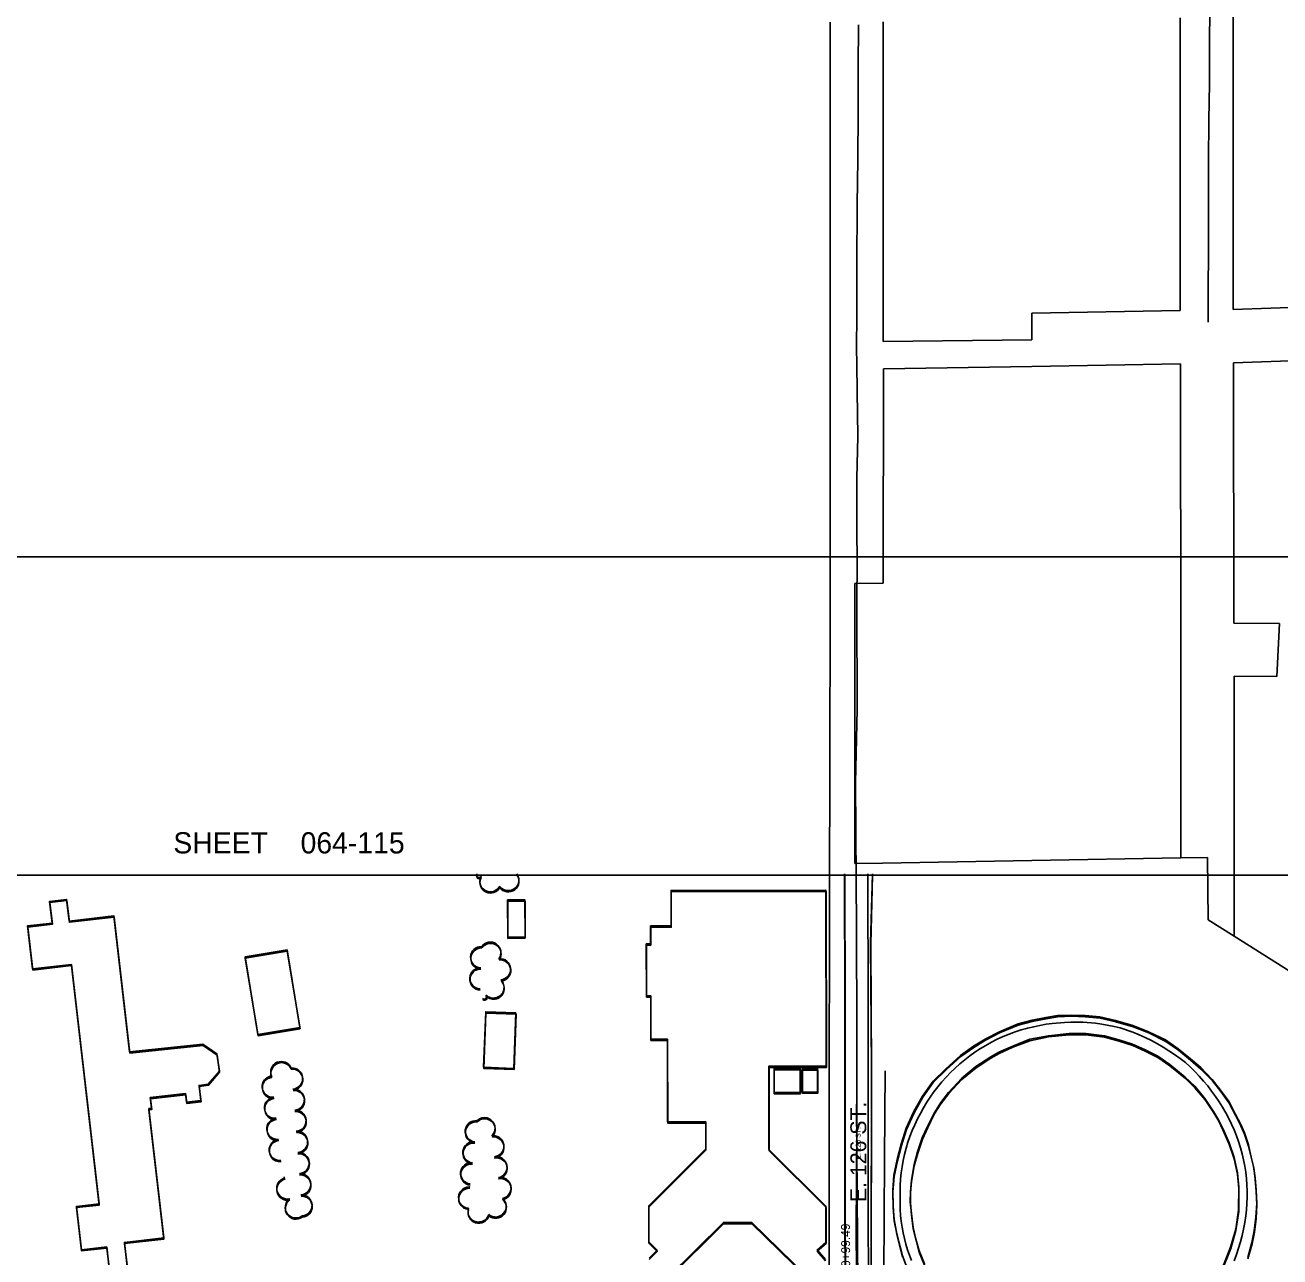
# Model space of a CAD drawing. Extents: x -25029 to 2274964, y -81170 to 687028.
# Drawn here: x 7512 to 8695, y -65108 to -63947 of the extents above; entities that cross this region are included whole.
import ezdxf

# ---------------------------------------------------------------- set-up
doc = ezdxf.new("R2010")
doc.units = 0
for name, color, linetype in [('60', 7, 'Continuous'), ('81911BEA - RW_X_Fee_RW', 7, 'Continuous'), ('BLDG', 7, 'Continuous'), ('GE_X_CL_100', 7, 'Continuous'), ('GE_X_CL_2000', 7, 'Continuous'), ('INTERSTATE', 7, 'Continuous'), ('ROAD', 7, 'Continuous'), ('ROAD-NAME', 7, 'Continuous'), ('TI_BORDER', 7, 'Continuous'), ('TI_SHEET', 7, 'Continuous'), ('TREES', 7, 'Continuous'), ('WALL', 7, 'Continuous')]:
    doc.layers.add(name, color=color, linetype=linetype)

msp = doc.modelspace()

# ---------------------------------------------------------------- linework, layer by layer
at = {"layer": '60'}
msp.add_lwpolyline([(5251.6, -64748.4), (10251.6, -64748.4), (10251.6, -68748.4), (5251.6, -68748.4)], close=True, dxfattribs=at)
at = {"layer": '81911BEA - RW_X_Fee_RW'}
for p, q in [((8601.1, -64215.9), (8461.1, -64218.5)), ((8461.1, -64243.5), (8461.1, -64218.5)), ((8766, -64211.2), (8651.1, -64215)), ((8321.1, -64245.2), (8461.1, -64243.5)), ((8461.2, -64268.7), (8321.2, -64271)), ((8601.3, -64266.2), (8461.2, -64268.7)), ((8601.3, -64266.2), (8601.9, -64540.8)), ((8765.5, -64261.4), (8651.3, -64265.3)), ((8651.3, -64265.3), (8651.8, -64510.9)), ((8321.2, -64271), (8320.9, -64473.1)), ((8294.4, -64473.5), (8320.9, -64473.1)), ((8694.8, -64511.1), (8651.8, -64510.9)), ((8694.8, -64511.1), (8692.3, -64561.1)), ((8601.9, -64540.8), (8601.9, -64732.3)), ((8692.3, -64561.1), (8651.9, -64560.9)), ((8651.9, -64560.9), (8651.9, -64806)), ((8626.9, -64731.8), (8627.6, -64790.7))]:
    msp.add_line(p, q, dxfattribs=at)
for points in [[(8651.1, -64078.6), (8651.1, -64028.6), (8651.1, -63978.1), (8651.1, -63939.9), (8651.1, -63938.1)], [(8271, -63944), (8271.1, -63981.4), (8271.1, -64246.6), (8271.1, -64323.9)], [(8321, -63943.7), (8321.1, -64021), (8321.1, -64061), (8321.1, -64121), (8321.1, -64171), (8321.1, -64181), (8321.1, -64221), (8321.1, -64245.2)], [(8601.1, -64215.9), (8601.1, -64128.2), (8601.1, -64078.2), (8601.1, -64027.4), (8601.1, -63985.4), (8601.1, -63939.9)], [(8651.1, -64078.6), (8651.1, -64089.7), (8651.1, -64123.6), (8651.1, -64168.6), (8651.1, -64215)], [(8269.8, -65258.2), (8270.1, -65031.6), (8270.2, -65001.6), (8270.5, -64737.6), (8270.6, -64668.5), (8270.9, -64473.6), (8271.1, -64323.9)], [(8294.4, -64473.5), (8294.4, -64668.5), (8294.4, -64737.5)], [(8461.3, -64734.8), (8320.5, -64737.1), (8294.4, -64737.5)], [(8626.9, -64731.8), (8601.9, -64732.3), (8461.3, -64734.8)], [(8763.8, -64876.3), (8651.9, -64806), (8627.6, -64790.7)]]:
    msp.add_lwpolyline(points, dxfattribs=at)
at = {"layer": 'BLDG'}
for points in [[(8266.7, -65110.9), (8258.7, -65101.9), (8267.1, -65094.5), (8267, -65060.6), (8213.3, -65007.2), (8213.2, -64928.7), (8267.3, -64928.7), (8267.1, -64762.7), (8121, -64762.9), (8121, -64796.3), (8101.7, -64796.4), (8101.7, -64813.4), (8097.6, -64813.4), (8097.7, -64862.2), (8101.8, -64862.2), (8101.9, -64903.1), (8117.5, -64903.1), (8117.6, -64981.1), (8153.7, -64981.1), (8153.7, -65006.6), (8099.9, -65060.3), (8100, -65094.4), (8107.9, -65102.2), (8100.4, -65109.8)], [(8266.8, -65112.1), (8258.9, -65103.1), (8267.2, -65095.7), (8267.2, -65061.8), (8213.5, -65008.4), (8213.4, -64929.9), (8267.5, -64929.9), (8267.3, -64764), (8121.2, -64764.1), (8121.2, -64797.6), (8101.9, -64797.6), (8101.9, -64814.6), (8097.8, -64814.6), (8097.9, -64863.5), (8102, -64863.4), (8102, -64904.3), (8117.7, -64904.3), (8117.8, -64982.3), (8153.8, -64982.3), (8153.9, -65007.8), (8100.1, -65061.5), (8100.1, -65095.6), (8108, -65103.5), (8100.5, -65111)], [(7591.2, -65119.5), (7588.8, -65099), (7565, -65101.8), (7560.2, -65060.9), (7581.6, -65058.4), (7555.5, -64832.7), (7518.9, -64836.9), (7514.2, -64796.2), (7537.3, -64793.6), (7534.9, -64773.2), (7551, -64771.4), (7553.4, -64791.8), (7595.6, -64786.9), (7610.4, -64915.2), (7679.5, -64908), (7692.7, -64916.9), (7695, -64933.2), (7684.6, -64945.5), (7675.9, -64946.7), (7677.5, -64961), (7664.1, -64962.5), (7663.2, -64954.4), (7629.8, -64958.2), (7631, -64968.3), (7628.5, -64968.6), (7642.6, -65090.5), (7605.5, -65094.8), (7608.1, -65117.6)], [(7591.3, -65120.7), (7588.9, -65100.2), (7565.1, -65102.9), (7560.4, -65062), (7581.8, -65059.6), (7555.7, -64833.8), (7519.1, -64838), (7514.4, -64797.4), (7537.5, -64794.7), (7535.1, -64774.4), (7551.2, -64772.5), (7553.6, -64792.9), (7595.8, -64788), (7610.6, -64916.3), (7679.7, -64909.1), (7692.9, -64918.1), (7695.1, -64934.4), (7684.8, -64946.6), (7676, -64947.9), (7677.7, -64962.1), (7664.3, -64963.7), (7663.4, -64955.5), (7630, -64959.4), (7631.2, -64969.5), (7628.6, -64969.8), (7642.7, -65091.6), (7605.7, -65095.9), (7608.3, -65118.7)], [(8118.3, -65127.6), (8170.4, -65076), (8197.1, -65075.9), (8248.9, -65126.8)], [(8118.5, -65128.8), (8170.6, -65077.2), (8197.2, -65077.2), (8249, -65128)]]:
    msp.add_lwpolyline(points, dxfattribs=at)
for points in [[(7983.4, -64806.8), (7983.2, -64771.9), (7966.8, -64771.9), (7967, -64806.9)], [(7983.5, -64808), (7983.4, -64773.1), (7967, -64773.1), (7967.2, -64808.1)], [(7758.9, -64819), (7771, -64892.2), (7731.3, -64898.8), (7719.2, -64825.6)], [(7759.1, -64820.2), (7771.2, -64893.4), (7731.5, -64900), (7719.3, -64826.8)], [(7974.7, -64878.4), (7972.7, -64930.7), (7944.2, -64929.6), (7946.2, -64877.3)], [(7974.9, -64879.5), (7972.9, -64931.9), (7944.4, -64930.8), (7946.4, -64878.5)], [(8242.8, -64953.5), (8242.8, -64930.9), (8218.2, -64930.9), (8218.2, -64953.5)], [(8243, -64954.7), (8243, -64932.1), (8218.3, -64932.1), (8218.3, -64954.7)], [(8244.8, -64931.1), (8244.8, -64953), (8259.2, -64953), (8259.2, -64931.1)], [(8245, -64932.4), (8245, -64954.2), (8259.4, -64954.2), (8259.4, -64932.4)]]:
    msp.add_lwpolyline(points, close=True, dxfattribs=at)
at = {"layer": 'GE_X_CL_100'}
msp.add_line((8297.8, -65274.8), (8296, -64964.3), dxfattribs=at)
at = {"layer": 'GE_X_CL_2000'}
for points in [[(8629.1, -63928.7), (8628.7, -63967.4), (8628.7, -64001.9), (8628.1, -64036.5), (8627.7, -64075), (8627.7, -64110.1), (8627.9, -64126.3), (8627.7, -64155.5), (8627.4, -64201.2), (8627.4, -64227)], [(8297.8, -63946.6), (8297.5, -63987.2), (8297.4, -64029.6), (8297.1, -64073.3), (8296.6, -64116.4), (8296.1, -64173), (8296.2, -64220.3), (8296, -64251.2), (8296.2, -64266.9), (8296.4, -64292.5), (8297, -64334.4), (8296.3, -64374.5), (8296.3, -64417.3), (8296.4, -64458.3), (8296.2, -64485.7), (8296.1, -64495.2), (8296.5, -64592.3), (8295, -64661.1), (8296, -64798.4), (8296.1, -64894.9), (8296.2, -64984.2), (8295.6, -65084.6), (8296.2, -65157.4)], [(8347.9, -65112), (8345.9, -65106.9), (8344, -65101.7), (8342.4, -65096.4), (8341, -65091.1), (8339.8, -65085.7), (8338.9, -65080.3), (8338.1, -65074.8), (8337.5, -65069.3), (8337.2, -65063.8), (8337, -65058.3), (8337.1, -65052.8), (8337, -65046.9), (8337.1, -65041), (8337.5, -65035.1), (8338.1, -65029.2), (8338.9, -65023.4), (8339.9, -65017.5), (8341.2, -65011.8), (8342.7, -65006), (8344.4, -65000.4), (8346.3, -64994.8), (8348.5, -64989.3), (8350.8, -64983.8), (8353.3, -64978.4), (8356.1, -64973.1), (8359, -64967.8), (8362.1, -64962.7), (8365.4, -64957.7), (8368.9, -64952.8), (8372.6, -64948.1), (8376.4, -64943.5), (8380.4, -64939), (8384.5, -64934.7), (8388.8, -64930.5), (8393.3, -64926.5), (8397.9, -64922.7), (8402.7, -64918.9), (8407.6, -64915.4), (8412.7, -64912.1), (8417.9, -64909), (8423.2, -64906), (8428.7, -64903.3), (8434.2, -64900.7), (8439.8, -64898.4), (8443.8, -64897), (8445.5, -64896.3), (8451.3, -64894.5), (8455.1, -64893.4)], [(8455.1, -64893.4), (8457.1, -64892.8), (8463.1, -64891.4), (8468.8, -64890.2), (8474.6, -64889.1), (8480.4, -64888.3), (8492.1, -64887.3), (8498, -64887), (8503.8, -64887), (8509.7, -64887.2), (8521.4, -64888.2), (8527.2, -64889), (8538.8, -64891.1), (8544.5, -64892.5), (8556.5, -64896.7), (8562.4, -64899.1), (8568.2, -64901.7), (8574, -64904.5), (8579.6, -64907.5), (8585.1, -64910.7), (8590.5, -64914), (8595.8, -64917.6), (8601, -64921.3), (8606.1, -64925.1), (8610.6, -64929.3), (8614.9, -64933.6), (8619.1, -64938), (8623.2, -64942.6), (8627.1, -64947.3), (8630.8, -64952.1), (8634.4, -64957.1), (8637.8, -64962.2), (8641.1, -64967.4), (8644.1, -64972.6), (8647, -64978.1), (8649.6, -64983.4), (8652, -64988.8), (8654.2, -64994.3), (8656.2, -64999.8), (8658, -65005.5), (8659.6, -65011.2), (8660.9, -65016.9), (8662, -65022.8), (8663, -65028.6), (8663.6, -65034.5), (8664.1, -65040.4), (8664.3, -65046.3), (8664.4, -65052.2), (8664.1, -65058.1), (8663.7, -65064), (8663, -65069.9), (8662.1, -65076.1), (8661, -65082.2), (8659.6, -65088.3), (8658.1, -65094.3), (8656.3, -65100.3), (8654.3, -65106.2), (8652.1, -65112.1)]]:
    msp.add_lwpolyline(points, dxfattribs=at)
at = {"layer": 'INTERSTATE'}
for points in [[(8664.9, -65108.9), (8668.8, -65095), (8671, -65083.8), (8672.6, -65070.9), (8673.3, -65058), (8672.7, -65045.6), (8671.9, -65034), (8670.3, -65023.2), (8667.9, -65013.1), (8665.5, -65002.8), (8661.8, -64991.4), (8658.2, -64983.7), (8653.1, -64973.7), (8647.2, -64962.2), (8639.3, -64951.3), (8631.4, -64941.1), (8620.5, -64930), (8610.8, -64921.8), (8599.3, -64912.2), (8587.4, -64903.9), (8571.3, -64896.1), (8556.6, -64890.2), (8540.3, -64885.5), (8525.4, -64882.2), (8511.4, -64880.8), (8498.6, -64880.4), (8485.6, -64880.9), (8474.5, -64882.8), (8461.4, -64885.3), (8448.4, -64888.6), (8430.7, -64896.1), (8417.2, -64903), (8406.2, -64909.7), (8394.1, -64918.4), (8380.2, -64931), (8368.1, -64942.7), (8358.2, -64956.8), (8350.1, -64971.3), (8342.8, -64987.1), (8338, -65002.2), (8334.3, -65016.6), (8331.2, -65031.5), (8330, -65046), (8330.4, -65060.5), (8331.3, -65073.1), (8333.9, -65087.1), (8339.2, -65107.6), (8345.1, -65123.1)], [(8665, -65110.2), (8668.9, -65096.3), (8671.2, -65085.1), (8672.8, -65072.2), (8673.5, -65059.3), (8672.9, -65046.9), (8672, -65035.3), (8670.5, -65024.4), (8668.1, -65014.4), (8665.7, -65004.1), (8661.9, -64992.7), (8658.4, -64985), (8653.3, -64974.9), (8647.4, -64963.5), (8639.5, -64952.6), (8631.6, -64942.4), (8620.7, -64931.3), (8611, -64923.1), (8599.5, -64913.5), (8587.5, -64905.2), (8571.5, -64897.3), (8556.8, -64891.5), (8540.4, -64886.8), (8525.6, -64883.5), (8511.6, -64882), (8498.8, -64881.6), (8485.8, -64882.2), (8474.7, -64884.1), (8461.6, -64886.6), (8448.5, -64889.8), (8430.9, -64897.3), (8417.4, -64904.2), (8406.4, -64911), (8394.2, -64919.6), (8380.4, -64932.2), (8368.3, -64943.9), (8358.3, -64958), (8350.3, -64972.6), (8342.9, -64988.3), (8338.2, -65003.5), (8334.4, -65017.8), (8331.4, -65032.7), (8330.1, -65047.2), (8330.5, -65061.8), (8331.5, -65074.4), (8334.1, -65088.4), (8339.4, -65108.8)], [(8360, -65115.1), (8355, -65102.8), (8351.8, -65091.7), (8349.3, -65080.8), (8347.6, -65067.7), (8346.6, -65056.5), (8346.7, -65046.9), (8347.7, -65036.1), (8350.2, -65021.3), (8353.4, -65009.3), (8357.9, -64996.2), (8363, -64985.4), (8369, -64972.8), (8375.4, -64962.8), (8382.7, -64953.3), (8395.1, -64939.9), (8408.5, -64928.9), (8422.5, -64919.7), (8430.2, -64915.5), (8443.2, -64909.6), (8459.3, -64903.3), (8476.8, -64899.9), (8496.4, -64897.7), (8512.1, -64897.9), (8529.7, -64900), (8543.3, -64903.8), (8556.3, -64907.9), (8568, -64913.2), (8580, -64919.3), (8591.3, -64926.9), (8605.9, -64938.9), (8614.9, -64947.6), (8624.5, -64959.2), (8632.7, -64971.3), (8637.3, -64979.3), (8641.3, -64987.3), (8647.2, -65001), (8651.9, -65014.7), (8655.2, -65029.3), (8656.5, -65042.8), (8656.2, -65064.5), (8653.6, -65082.4), (8648.6, -65099.4), (8639.8, -65122)], [(8360.1, -65116.3), (8355.1, -65104.1), (8352, -65093), (8349.4, -65082.1), (8347.8, -65068.9), (8346.8, -65057.7), (8346.9, -65048.1), (8347.8, -65037.4), (8350.4, -65022.6), (8353.6, -65010.6), (8358.1, -64997.4), (8363.1, -64986.6), (8369.1, -64974), (8375.5, -64964.1), (8382.9, -64954.5), (8395.3, -64941.1), (8408.7, -64930.2), (8422.7, -64921), (8430.4, -64916.8), (8443.4, -64910.8), (8459.5, -64904.6), (8477, -64901.1), (8496.6, -64899), (8512.2, -64899.2), (8529.9, -64901.2), (8543.5, -64905), (8556.4, -64909.2), (8568.2, -64914.5), (8580.2, -64920.5), (8591.5, -64928.2), (8606.1, -64940.2), (8615.1, -64948.9), (8624.7, -64960.5), (8632.9, -64972.6), (8637.5, -64980.6), (8641.5, -64988.6), (8647.4, -65002.3), (8652, -65015.9), (8655.3, -65030.5), (8656.6, -65044.1), (8656.4, -65065.8), (8653.7, -65083.7), (8648.8, -65100.6), (8639.9, -65123.3)]]:
    msp.add_lwpolyline(points, dxfattribs=at)
at = {"layer": 'ROAD'}
for points in [[(8284.9, -64748.4), (8285.2, -64872.1), (8285.2, -65033.5), (8285.4, -65167.6), (8285.1, -65243.9), (8285.1, -65250.4), (8285, -65256.6), (8282.2, -65260.6), (8276.4, -65262.7), (8218.1, -65263.2), (8056.8, -65266.4), (7907.4, -65267.2), (7758.2, -65269)], [(8284.7, -64747.1), (8285, -64870.9), (8285, -65032.2), (8285.3, -65166.3), (8284.9, -65242.6), (8284.9, -65246.3)], [(8306.6, -64747.1), (8306.9, -64870.8), (8307, -65032.2), (8307.2, -65166.4), (8307, -65219.7)], [(8309.6, -65114.2), (8309.9, -64930.6), (8309.1, -64812.3), (8310.9, -64747.1)], [(8506, -65264.9), (8417.9, -65264.9), (8389.6, -65265.3), (8358, -65265), (8343.2, -65263.7), (8333.4, -65260.3), (8325.5, -65252.8), (8318.5, -65245), (8312.9, -65237.3), (8310.7, -65230.1), (8310, -65209.2), (8309.7, -65146.1), (8310.1, -64931.9), (8309.3, -64813.6), (8311.1, -64748.4)]]:
    msp.add_lwpolyline(points, dxfattribs=at)
at = {"layer": 'TI_BORDER'}
msp.add_lwpolyline([(4951.6, -64448.4), (11951.6, -64448.4), (11951.6, -69048.4), (4951.6, -69048.4)], close=True, dxfattribs=at)
at = {"layer": 'TREES'}
for centre, radius, start, end in [((7939.8, -64748.3), 2.36, 151.2927, 331.2927), ((7940, -64749.5), 2.36, 151.2857, 331.2857), ((7950.6, -64754.2), 10, 151.2927, 331.2927), ((7950.8, -64755.4), 10, 151.2857, 331.2857), ((7967.5, -64753.1), 10, 216.4405, 36.4405), ((7967.6, -64754.3), 10, 216.4335, 36.4335), ((7950.5, -64821.6), 10, 325.2249, 145.2249), ((7950.7, -64822.8), 10, 325.2179, 145.2179), ((7941.9, -64825.9), 10, 87.7637, 267.7637), ((7942.1, -64827.1), 10, 87.7567, 267.7567), ((7941.2, -64845.8), 10, 88.0863, 268.0863), ((7941.4, -64847), 10, 88.0793, 268.0793), ((7959.6, -64837.2), 10, 275.0174, 95.0174), ((7959.8, -64838.4), 10, 275.0104, 95.0104), ((7953.5, -64854.4), 10, 225.7173, 45.7173), ((7953.7, -64855.5), 10, 225.7103, 45.7103), ((7944.8, -64863.1), 2.28, 223.2907, 43.2907), ((7945, -64864.3), 2.28, 223.2837, 43.2837), ((7753.4, -64934.2), 10, 22.6152, 202.6152), ((7753.6, -64935.3), 10, 22.6082, 202.6082), ((7763.5, -64940.3), 10, 274.9862, 94.9862), ((7763.7, -64941.4), 10, 274.9792, 94.9792), ((7745.3, -64947.9), 10, 96.3602, 276.3602), ((7745.5, -64949.1), 10, 96.3532, 276.3532), ((7765.2, -64960.2), 10, 274.8337, 94.8337), ((7765.4, -64961.4), 10, 274.8267, 94.8267), ((7747.5, -64967.8), 10, 96.3602, 276.3602), ((7747.7, -64969), 10, 96.3532, 276.3532), ((7749.7, -64987.7), 10, 96.3602, 276.3602), ((7749.9, -64988.9), 10, 96.3532, 276.3532), ((7766.8, -64980.1), 9.99, 274.2025, 94.2025), ((7767, -64981.3), 9.99, 274.1955, 94.1955), ((7936.9, -64990), 10, 83.7516, 263.7516), ((7945, -64987.1), 10, 314.9951, 134.9951), ((7945.2, -64988.3), 10, 314.9881, 134.9881), ((7768.3, -65000.1), 10, 274.2025, 94.2025), ((7768.4, -65001.2), 10, 274.1955, 94.1955), ((7937, -64991.2), 10, 83.7446, 263.7446), ((7752, -65007.6), 10, 96.3602, 276.3602), ((7752.1, -65008.7), 10, 96.3532, 276.3532), ((7934.7, -65009.9), 10, 83.7516, 263.7516), ((7934.8, -65011.1), 10, 83.7446, 263.7446), ((7953.3, -65004.1), 10, 276.7444, 96.7444), ((7953.4, -65005.3), 10, 276.7374, 96.7374), ((7769.7, -65020), 10, 274.2025, 94.2025), ((7769.9, -65021.2), 10, 274.1955, 94.1955), ((7956.3, -65023.9), 10, 280.6764, 100.6764), ((7956.4, -65025.1), 10, 280.6694, 100.6694), ((7932.5, -65029.7), 10, 83.7516, 263.7516), ((7932.7, -65030.9), 10, 83.7446, 263.7446), ((7759.1, -65043.9), 10, 103.139, 283.139), ((7759.2, -65045), 10, 103.132, 283.132), ((7756.7, -65033.5), 0.682, 102.6959, 282.6959), ((7756.8, -65034.6), 0.682, 102.6889, 282.6889), ((7771.2, -65040), 10, 274.2025, 94.2025), ((7771.4, -65041.1), 10, 274.1955, 94.1955), ((7960.1, -65043.5), 10, 281.1657, 101.1657), ((7960.2, -65044.7), 10, 281.1587, 101.1587), ((7772.4, -65059.9), 10, 272.8727, 92.8727), ((7772.6, -65061.1), 10, 272.8657, 92.8657), ((7930.5, -65052.6), 10, 86.7515, 266.7515), ((7930.7, -65053.8), 10, 86.7445, 266.7445), ((7931.1, -65042.5), 0.111, 84.6736, 264.6736), ((7931.2, -65043.7), 0.111, 84.6666, 264.6666), ((7767.1, -65061.8), 10, 125.4352, 305.4352), ((7767.3, -65062.9), 10, 125.4282, 305.4282), ((7939.5, -65065.6), 10, 162.7914, 342.7914), ((7955.5, -65060.9), 10, 229.5436, 49.5436), ((7955.7, -65062.1), 10, 229.5366, 49.5366), ((7939.6, -65066.8), 10, 162.7844, 342.7844)]:
    msp.add_arc(centre, radius, start, end, dxfattribs=at)
at = {"layer": 'WALL'}
msp.add_lwpolyline([(8321.8, -65125.1), (8322.4, -65015.7), (8322.8, -64933.1)], dxfattribs=at)

# ---------------------------------------------------------------- texts
at = {"layer": 'GE_X_CL_100'}
msp.add_text('POT Sta. 130+99.49', height=8.4, rotation=90.3389, dxfattribs=at).set_placement((8290.3, -65179.8))
at = {"layer": 'ROAD-NAME'}
for height, rotation, p in [(15, 90, (8305.1, -65056.8)), (4.68, 90.007, (8299.7, -65016.7))]:
    msp.add_text('E. 126 ST.', height=height, rotation=rotation, dxfattribs=at).set_placement(p)
at = {"layer": 'TI_SHEET'}
for s, p in [('SHEET', (7651.6, -64728)), ('064-115', (7771.6, -64728))]:
    msp.add_text(s, height=20, dxfattribs=at).set_placement(p)

doc.saveas('drawing.dxf')
